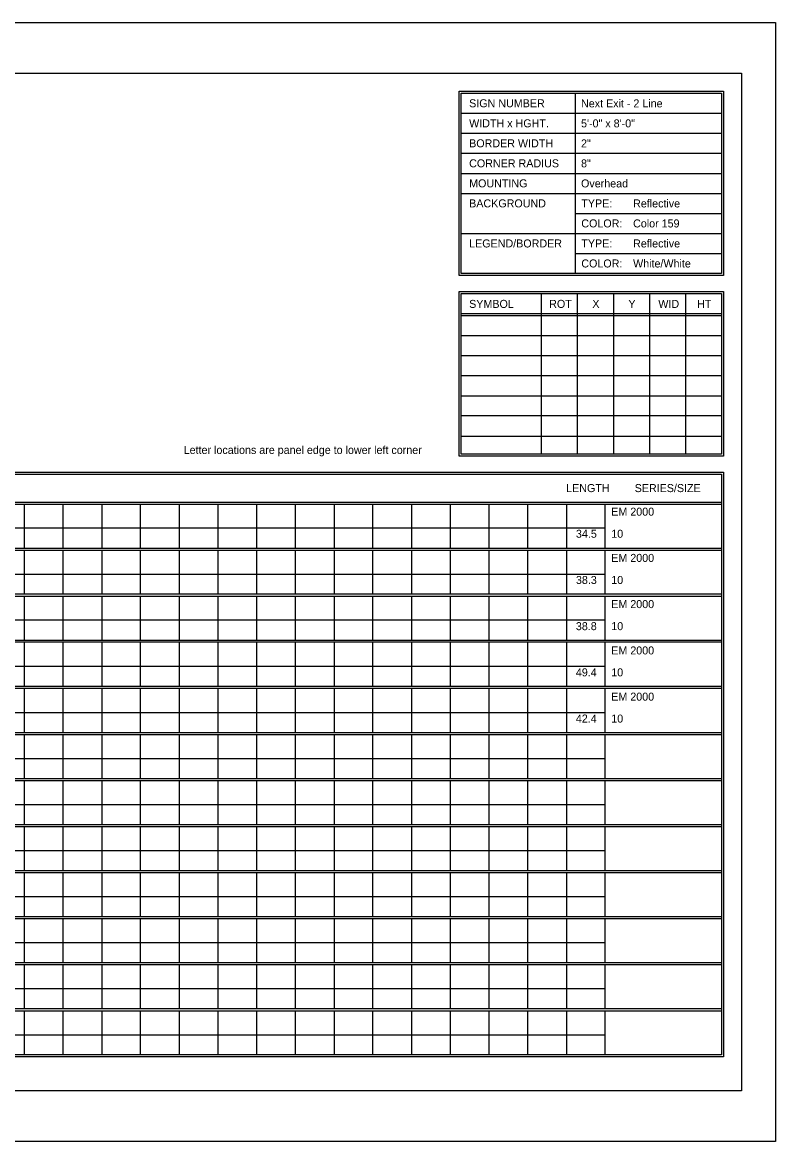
# Model space of a CAD drawing. Extents: x 1806251 to 1809821, y 414895 to 422886.
# Drawn here: x 1809679.34 to 1809684.89, y 415285.97 to 415294.23 of the extents above; entities that cross this region are included whole.
import ezdxf

# ---------------------------------------------------------------- set-up
doc = ezdxf.new("R2010")
doc.units = 0
doc.layers.add('GSSHT', color=7, linetype='Continuous')

msp = doc.modelspace()

# ---------------------------------------------------------------- linework, layer by layer
at = {"layer": 'GSSHT'}
for p, q in [((1809672.1349, 415294.2262), (1809684.8891, 415294.2262)), ((1809684.8891, 415294.2262), (1809684.8891, 415285.9725)), ((1809683.4126, 415293.7035), (1809683.4126, 415292.3747)), ((1809682.571, 415293.5559), (1809684.4905, 415293.5559)), ((1809682.571, 415293.4082), (1809684.4905, 415293.4082)), ((1809682.571, 415293.2606), (1809684.4905, 415293.2606)), ((1809682.571, 415293.1129), (1809684.4905, 415293.1129)), ((1809682.571, 415292.9653), (1809684.4905, 415292.9653)), ((1809683.4126, 415292.8176), (1809684.4905, 415292.8176)), ((1809682.571, 415292.67), (1809684.4905, 415292.67)), ((1809683.4126, 415292.5223), (1809684.4905, 415292.5223)), ((1809683.1616, 415292.227), (1809683.1616, 415291.0428)), ((1809683.4274, 415292.227), (1809683.4274, 415291.0428)), ((1809683.6931, 415292.227), (1809683.6931, 415291.0428)), ((1809683.9589, 415292.227), (1809683.9589, 415291.0428)), ((1809684.2247, 415292.227), (1809684.2247, 415291.0428)), ((1809682.571, 415292.0794), (1809684.4905, 415292.0794)), ((1809682.571, 415292.0646), (1809684.4905, 415292.0646)), ((1809682.571, 415291.9169), (1809684.4905, 415291.9169)), ((1809682.571, 415291.7693), (1809684.4905, 415291.7693)), ((1809682.571, 415291.6216), (1809684.4905, 415291.6216)), ((1809682.571, 415291.471), (1809684.4905, 415291.471)), ((1809682.571, 415291.3263), (1809684.4905, 415291.3263)), ((1809682.571, 415291.1757), (1809684.4905, 415291.1757)), ((1809672.7816, 415290.6885), (1809684.4905, 415290.6885)), ((1809672.7816, 415290.6737), (1809684.4905, 415290.6737)), ((1809679.3492, 415290.6737), (1809679.3492, 415290.3489)), ((1809679.6357, 415290.6737), (1809679.6357, 415290.3489)), ((1809679.9221, 415290.6737), (1809679.9221, 415290.3489)), ((1809680.2056, 415290.6737), (1809680.2056, 415290.3489)), ((1809680.492, 415290.6737), (1809680.492, 415290.3489)), ((1809680.7785, 415290.6737), (1809680.7785, 415290.3489)), ((1809681.062, 415290.6737), (1809681.062, 415290.3489)), ((1809681.3484, 415290.6737), (1809681.3484, 415290.3489)), ((1809681.6349, 415290.6737), (1809681.6349, 415290.3489)), ((1809681.9184, 415290.6737), (1809681.9184, 415290.3489)), ((1809682.2048, 415290.6737), (1809682.2048, 415290.3489)), ((1809682.4913, 415290.6737), (1809682.4913, 415290.3489)), ((1809682.7747, 415290.6737), (1809682.7747, 415290.3489)), ((1809683.0612, 415290.6737), (1809683.0612, 415290.3489)), ((1809683.3476, 415290.6737), (1809683.3476, 415290.3489)), ((1809683.6311, 415290.6737), (1809683.6311, 415290.3489)), ((1809672.7816, 415290.4995), (1809683.6311, 415290.4995)), ((1809672.7816, 415290.3489), (1809684.4905, 415290.3489)), ((1809672.7816, 415290.3341), (1809684.4905, 415290.3341)), ((1809679.3492, 415290.3341), (1809679.3492, 415290.0122)), ((1809679.6357, 415290.3341), (1809679.6357, 415290.0122)), ((1809679.9221, 415290.3341), (1809679.9221, 415290.0122)), ((1809680.2056, 415290.3341), (1809680.2056, 415290.0122)), ((1809680.492, 415290.3341), (1809680.492, 415290.0122)), ((1809680.7785, 415290.3341), (1809680.7785, 415290.0122)), ((1809681.062, 415290.3341), (1809681.062, 415290.0122)), ((1809681.3484, 415290.3341), (1809681.3484, 415290.0122)), ((1809681.6349, 415290.3341), (1809681.6349, 415290.0122)), ((1809681.9184, 415290.3341), (1809681.9184, 415290.0122)), ((1809682.2048, 415290.3341), (1809682.2048, 415290.0122)), ((1809682.4913, 415290.3341), (1809682.4913, 415290.0122)), ((1809682.7747, 415290.3341), (1809682.7747, 415290.0122)), ((1809683.0612, 415290.3341), (1809683.0612, 415290.0122)), ((1809683.3476, 415290.3341), (1809683.3476, 415290.0122)), ((1809683.6311, 415290.3341), (1809683.6311, 415290.0122)), ((1809672.7816, 415290.1569), (1809683.6311, 415290.1569)), ((1809672.7816, 415290.0122), (1809684.4905, 415290.0122)), ((1809672.7816, 415289.9945), (1809684.4905, 415289.9945)), ((1809679.3492, 415289.9945), (1809679.3492, 415289.6697)), ((1809679.6357, 415289.9945), (1809679.6357, 415289.6697)), ((1809679.9221, 415289.9945), (1809679.9221, 415289.6697)), ((1809680.2056, 415289.9945), (1809680.2056, 415289.6697)), ((1809680.492, 415289.9945), (1809680.492, 415289.6697)), ((1809680.7785, 415289.9945), (1809680.7785, 415289.6697)), ((1809681.062, 415289.9945), (1809681.062, 415289.6697)), ((1809681.3484, 415289.9945), (1809681.3484, 415289.6697)), ((1809681.6349, 415289.9945), (1809681.6349, 415289.6697)), ((1809681.9184, 415289.9945), (1809681.9184, 415289.6697)), ((1809682.2048, 415289.9945), (1809682.2048, 415289.6697)), ((1809682.4913, 415289.9945), (1809682.4913, 415289.6697)), ((1809682.7747, 415289.9945), (1809682.7747, 415289.6697)), ((1809683.0612, 415289.9945), (1809683.0612, 415289.6697)), ((1809683.3476, 415289.9945), (1809683.3476, 415289.6697)), ((1809683.6311, 415289.9945), (1809683.6311, 415289.6697)), ((1809672.7816, 415289.8203), (1809683.6311, 415289.8203)), ((1809672.7816, 415289.6697), (1809684.4905, 415289.6697)), ((1809672.7816, 415289.6579), (1809684.4905, 415289.6579)), ((1809679.3492, 415289.6579), (1809679.3492, 415289.3301)), ((1809679.6357, 415289.6579), (1809679.6357, 415289.3301)), ((1809679.9221, 415289.6579), (1809679.9221, 415289.3301)), ((1809680.2056, 415289.6579), (1809680.2056, 415289.3301)), ((1809680.492, 415289.6579), (1809680.492, 415289.3301)), ((1809680.7785, 415289.6579), (1809680.7785, 415289.3301)), ((1809681.062, 415289.6579), (1809681.062, 415289.3301)), ((1809681.3484, 415289.6579), (1809681.3484, 415289.3301)), ((1809681.6349, 415289.6579), (1809681.6349, 415289.3301)), ((1809681.9184, 415289.6579), (1809681.9184, 415289.3301)), ((1809682.2048, 415289.6579), (1809682.2048, 415289.3301)), ((1809682.4913, 415289.6579), (1809682.4913, 415289.3301)), ((1809682.7747, 415289.6579), (1809682.7747, 415289.3301)), ((1809683.0612, 415289.6579), (1809683.0612, 415289.3301)), ((1809683.3476, 415289.6579), (1809683.3476, 415289.3301)), ((1809683.6311, 415289.6579), (1809683.6311, 415289.3301)), ((1809672.7816, 415289.4777), (1809683.6311, 415289.4777)), ((1809672.7816, 415289.3301), (1809684.4905, 415289.3301)), ((1809672.7816, 415289.3153), (1809684.4905, 415289.3153)), ((1809679.3492, 415289.3153), (1809679.3492, 415288.9905)), ((1809679.6357, 415289.3153), (1809679.6357, 415288.9905)), ((1809679.9221, 415289.3153), (1809679.9221, 415288.9905)), ((1809680.2056, 415289.3153), (1809680.2056, 415288.9905)), ((1809680.492, 415289.3153), (1809680.492, 415288.9905)), ((1809680.7785, 415289.3153), (1809680.7785, 415288.9905)), ((1809681.062, 415289.3153), (1809681.062, 415288.9905)), ((1809681.3484, 415289.3153), (1809681.3484, 415288.9905)), ((1809681.6349, 415289.3153), (1809681.6349, 415288.9905)), ((1809681.9184, 415289.3153), (1809681.9184, 415288.9905)), ((1809682.2048, 415289.3153), (1809682.2048, 415288.9905)), ((1809682.4913, 415289.3153), (1809682.4913, 415288.9905)), ((1809682.7747, 415289.3153), (1809682.7747, 415288.9905)), ((1809683.0612, 415289.3153), (1809683.0612, 415288.9905)), ((1809683.3476, 415289.3153), (1809683.3476, 415288.9905)), ((1809683.6311, 415289.3153), (1809683.6311, 415288.9905)), ((1809672.7816, 415289.1381), (1809683.6311, 415289.1381)), ((1809672.7816, 415288.9905), (1809684.4905, 415288.9905)), ((1809672.7816, 415288.9757), (1809684.4905, 415288.9757)), ((1809679.3492, 415288.9757), (1809679.3492, 415288.6509)), ((1809679.6357, 415288.9757), (1809679.6357, 415288.6509)), ((1809679.9221, 415288.9757), (1809679.9221, 415288.6509)), ((1809680.2056, 415288.9757), (1809680.2056, 415288.6509)), ((1809680.492, 415288.9757), (1809680.492, 415288.6509)), ((1809680.7785, 415288.9757), (1809680.7785, 415288.6509)), ((1809681.062, 415288.9757), (1809681.062, 415288.6509)), ((1809681.3484, 415288.9757), (1809681.3484, 415288.6509)), ((1809681.6349, 415288.9757), (1809681.6349, 415288.6509)), ((1809681.9184, 415288.9757), (1809681.9184, 415288.6509)), ((1809682.2048, 415288.9757), (1809682.2048, 415288.6509)), ((1809682.4913, 415288.9757), (1809682.4913, 415288.6509)), ((1809682.7747, 415288.9757), (1809682.7747, 415288.6509)), ((1809683.0612, 415288.9757), (1809683.0612, 415288.6509)), ((1809683.3476, 415288.9757), (1809683.3476, 415288.6509)), ((1809683.6311, 415288.9757), (1809683.6311, 415288.6509)), ((1809672.7816, 415288.7985), (1809683.6311, 415288.7985)), ((1809672.7816, 415288.6509), (1809684.4905, 415288.6509)), ((1809672.7816, 415288.6361), (1809684.4905, 415288.6361)), ((1809679.3492, 415288.6361), (1809679.3492, 415288.3113)), ((1809679.6357, 415288.6361), (1809679.6357, 415288.3113)), ((1809679.9221, 415288.6361), (1809679.9221, 415288.3113)), ((1809680.2056, 415288.6361), (1809680.2056, 415288.3113)), ((1809680.492, 415288.6361), (1809680.492, 415288.3113)), ((1809680.7785, 415288.6361), (1809680.7785, 415288.3113)), ((1809681.062, 415288.6361), (1809681.062, 415288.3113)), ((1809681.3484, 415288.6361), (1809681.3484, 415288.3113)), ((1809681.6349, 415288.6361), (1809681.6349, 415288.3113)), ((1809681.9184, 415288.6361), (1809681.9184, 415288.3113)), ((1809682.2048, 415288.6361), (1809682.2048, 415288.3113)), ((1809682.4913, 415288.6361), (1809682.4913, 415288.3113)), ((1809682.7747, 415288.6361), (1809682.7747, 415288.3113)), ((1809683.0612, 415288.6361), (1809683.0612, 415288.3113)), ((1809683.3476, 415288.6361), (1809683.3476, 415288.3113)), ((1809683.6311, 415288.6361), (1809683.6311, 415288.3113)), ((1809672.7816, 415288.4589), (1809683.6311, 415288.4589)), ((1809672.7816, 415288.3113), (1809684.4905, 415288.3113)), ((1809672.7816, 415288.2965), (1809684.4905, 415288.2965)), ((1809679.3492, 415288.2965), (1809679.3492, 415287.9717)), ((1809679.6357, 415288.2965), (1809679.6357, 415287.9717)), ((1809679.9221, 415288.2965), (1809679.9221, 415287.9717)), ((1809680.2056, 415288.2965), (1809680.2056, 415287.9717)), ((1809680.492, 415288.2965), (1809680.492, 415287.9717)), ((1809680.7785, 415288.2965), (1809680.7785, 415287.9717)), ((1809681.062, 415288.2965), (1809681.062, 415287.9717)), ((1809681.3484, 415288.2965), (1809681.3484, 415287.9717)), ((1809681.6349, 415288.2965), (1809681.6349, 415287.9717)), ((1809681.9184, 415288.2965), (1809681.9184, 415287.9717)), ((1809682.2048, 415288.2965), (1809682.2048, 415287.9717)), ((1809682.4913, 415288.2965), (1809682.4913, 415287.9717)), ((1809682.7747, 415288.2965), (1809682.7747, 415287.9717)), ((1809683.0612, 415288.2965), (1809683.0612, 415287.9717)), ((1809683.3476, 415288.2965), (1809683.3476, 415287.9717)), ((1809683.6311, 415288.2965), (1809683.6311, 415287.9717)), ((1809672.7816, 415288.1193), (1809683.6311, 415288.1193)), ((1809672.7816, 415287.9717), (1809684.4905, 415287.9717)), ((1809672.7816, 415287.9569), (1809684.4905, 415287.9569)), ((1809679.3492, 415287.9569), (1809679.3492, 415287.6321)), ((1809679.6357, 415287.9569), (1809679.6357, 415287.6321)), ((1809679.9221, 415287.9569), (1809679.9221, 415287.6321)), ((1809680.2056, 415287.9569), (1809680.2056, 415287.6321)), ((1809680.492, 415287.9569), (1809680.492, 415287.6321)), ((1809680.7785, 415287.9569), (1809680.7785, 415287.6321)), ((1809681.062, 415287.9569), (1809681.062, 415287.6321)), ((1809681.3484, 415287.9569), (1809681.3484, 415287.6321)), ((1809681.6349, 415287.9569), (1809681.6349, 415287.6321)), ((1809681.9184, 415287.9569), (1809681.9184, 415287.6321)), ((1809682.2048, 415287.9569), (1809682.2048, 415287.6321)), ((1809682.4913, 415287.9569), (1809682.4913, 415287.6321)), ((1809682.7747, 415287.9569), (1809682.7747, 415287.6321)), ((1809683.0612, 415287.9569), (1809683.0612, 415287.6321)), ((1809683.3476, 415287.9569), (1809683.3476, 415287.6321)), ((1809683.6311, 415287.9569), (1809683.6311, 415287.6321)), ((1809672.7816, 415287.7797), (1809683.6311, 415287.7797)), ((1809672.7816, 415287.6321), (1809684.4905, 415287.6321)), ((1809672.7816, 415287.6173), (1809684.4905, 415287.6173)), ((1809679.3492, 415287.6173), (1809679.3492, 415287.2925)), ((1809679.6357, 415287.6173), (1809679.6357, 415287.2925)), ((1809679.9221, 415287.6173), (1809679.9221, 415287.2925)), ((1809680.2056, 415287.6173), (1809680.2056, 415287.2925)), ((1809680.492, 415287.6173), (1809680.492, 415287.2925)), ((1809680.7785, 415287.6173), (1809680.7785, 415287.2925)), ((1809681.062, 415287.6173), (1809681.062, 415287.2925)), ((1809681.3484, 415287.6173), (1809681.3484, 415287.2925)), ((1809681.6349, 415287.6173), (1809681.6349, 415287.2925)), ((1809681.9184, 415287.6173), (1809681.9184, 415287.2925)), ((1809682.2048, 415287.6173), (1809682.2048, 415287.2925)), ((1809682.4913, 415287.6173), (1809682.4913, 415287.2925)), ((1809682.7747, 415287.6173), (1809682.7747, 415287.2925)), ((1809683.0612, 415287.6173), (1809683.0612, 415287.2925)), ((1809683.3476, 415287.6173), (1809683.3476, 415287.2925)), ((1809683.6311, 415287.6173), (1809683.6311, 415287.2925)), ((1809672.7816, 415287.4401), (1809683.6311, 415287.4401)), ((1809672.7816, 415287.2925), (1809684.4905, 415287.2925)), ((1809672.7816, 415287.2777), (1809684.4905, 415287.2777)), ((1809679.3492, 415287.2777), (1809679.3492, 415286.9529)), ((1809679.6357, 415287.2777), (1809679.6357, 415286.9529)), ((1809679.9221, 415287.2777), (1809679.9221, 415286.9529)), ((1809680.2056, 415287.2777), (1809680.2056, 415286.9529)), ((1809680.492, 415287.2777), (1809680.492, 415286.9529)), ((1809680.7785, 415287.2777), (1809680.7785, 415286.9529)), ((1809681.062, 415287.2777), (1809681.062, 415286.9529)), ((1809681.3484, 415287.2777), (1809681.3484, 415286.9529)), ((1809681.6349, 415287.2777), (1809681.6349, 415286.9529)), ((1809681.9184, 415287.2777), (1809681.9184, 415286.9529)), ((1809682.2048, 415287.2777), (1809682.2048, 415286.9529)), ((1809682.4913, 415287.2777), (1809682.4913, 415286.9529)), ((1809682.7747, 415287.2777), (1809682.7747, 415286.9529)), ((1809683.0612, 415287.2777), (1809683.0612, 415286.9529)), ((1809683.3476, 415287.2777), (1809683.3476, 415286.9529)), ((1809683.6311, 415287.2777), (1809683.6311, 415286.9529)), ((1809672.7816, 415287.1005), (1809683.6311, 415287.1005)), ((1809672.7816, 415286.9529), (1809684.4905, 415286.9529)), ((1809672.7816, 415286.9381), (1809684.4905, 415286.9381)), ((1809679.3492, 415286.9381), (1809679.3492, 415286.6133)), ((1809679.6357, 415286.9381), (1809679.6357, 415286.6133)), ((1809679.9221, 415286.9381), (1809679.9221, 415286.6133)), ((1809680.2056, 415286.9381), (1809680.2056, 415286.6133)), ((1809680.492, 415286.9381), (1809680.492, 415286.6133)), ((1809680.7785, 415286.9381), (1809680.7785, 415286.6133)), ((1809681.062, 415286.9381), (1809681.062, 415286.6133)), ((1809681.3484, 415286.9381), (1809681.3484, 415286.6133)), ((1809681.6349, 415286.9381), (1809681.6349, 415286.6133)), ((1809681.9184, 415286.9381), (1809681.9184, 415286.6133)), ((1809682.2048, 415286.9381), (1809682.2048, 415286.6133)), ((1809682.4913, 415286.9381), (1809682.4913, 415286.6133)), ((1809682.7747, 415286.9381), (1809682.7747, 415286.6133)), ((1809683.0612, 415286.9381), (1809683.0612, 415286.6133)), ((1809683.3476, 415286.9381), (1809683.3476, 415286.6133)), ((1809683.6311, 415286.9381), (1809683.6311, 415286.6133)), ((1809672.7816, 415286.7609), (1809683.6311, 415286.7609)), ((1809684.8891, 415285.9725), (1809672.1349, 415285.9725))]:
    msp.add_line(p, q, dxfattribs=at)
for points in [[(1809672.634, 415293.8512), (1809684.6381, 415293.8512), (1809684.6381, 415286.3475), (1809672.634, 415286.3475)], [(1809682.5562, 415293.7183), (1809684.5052, 415293.7183), (1809684.5052, 415292.3599), (1809682.5562, 415292.3599)], [(1809682.571, 415293.7035), (1809684.4905, 415293.7035), (1809684.4905, 415292.3747), (1809682.571, 415292.3747)], [(1809682.5562, 415292.2418), (1809684.5052, 415292.2418), (1809684.5052, 415291.0281), (1809682.5562, 415291.0281)], [(1809682.571, 415292.227), (1809684.4905, 415292.227), (1809684.4905, 415291.0428), (1809682.571, 415291.0428)], [(1809672.7669, 415290.91), (1809684.5052, 415290.91), (1809684.5052, 415286.5985), (1809672.7669, 415286.5985)], [(1809672.7816, 415290.8952), (1809684.4905, 415290.8952), (1809684.4905, 415286.6133), (1809672.7816, 415286.6133)]]:
    msp.add_lwpolyline(points, close=True, dxfattribs=at)

# ---------------------------------------------------------------- texts
for s, height, p in [('SIGN NUMBER', 0.059055, (1809682.63, 415293.6002)), ('Next Exit - 2 Line', 0.059025, (1809683.4549, 415293.5994)), ('WIDTH x HGHT.', 0.059055, (1809682.63, 415293.4525)), ('5\'-0" x 8\'-0"', 0.059025, (1809683.4549, 415293.4519)), ('BORDER WIDTH', 0.059055, (1809682.63, 415293.3049)), ('2"', 0.05903, (1809683.4549, 415293.3043)), ('CORNER RADIUS', 0.059055, (1809682.63, 415293.1572)), ('8"', 0.05903, (1809683.4549, 415293.1568)), ('MOUNTING', 0.05906, (1809682.63, 415293.0096)), ('Overhead', 0.05903, (1809683.4549, 415293.0092)), ('BACKGROUND', 0.05906, (1809682.63, 415292.8619)), ('TYPE:', 0.05906, (1809683.4569, 415292.8619)), ('Reflective', 0.05903, (1809683.8386, 415292.8616)), ('COLOR:', 0.05906, (1809683.4569, 415292.7143)), ('Color 159', 0.05903, (1809683.8386, 415292.7141)), ('LEGEND/BORDER', 0.059055, (1809682.63, 415292.5666)), ('TYPE:', 0.05906, (1809683.4569, 415292.5666)), ('Reflective', 0.05903, (1809683.8386, 415292.5665)), ('COLOR:', 0.05906, (1809683.4569, 415292.419)), ('White/White', 0.059025, (1809683.8386, 415292.4189)), ('SYMBOL', 0.05906, (1809682.63, 415292.1207)), ('ROT', 0.05906, (1809683.22, 415292.1207)), ('X', 0.0591, (1809683.538, 415292.1207)), ('Y', 0.0591, (1809683.8041, 415292.1207)), ('WID', 0.05906, (1809684.0246, 415292.1207)), ('HT', 0.05906, (1809684.3102, 415292.1207)), ('Letter locations are panel edge to lower left corner', 0.059025, (1809680.5257, 415291.0437)), ('LENGTH', 0.05906, (1809683.345, 415290.7623)), ('SERIES/SIZE', 0.059061, (1809683.8502, 415290.7623)), ('EM 2000', 0.05903, (1809683.6777, 415290.5883)), ('34.5', 0.05903, (1809683.4173, 415290.4257)), ('10', 0.05903, (1809683.6777, 415290.4257)), ('EM 2000', 0.05903, (1809683.6777, 415290.2476)), ('38.3', 0.05903, (1809683.4173, 415290.0849)), ('10', 0.05903, (1809683.6777, 415290.0849)), ('EM 2000', 0.05903, (1809683.6777, 415289.9068)), ('38.8', 0.05903, (1809683.4168, 415289.7442)), ('10', 0.05903, (1809683.6777, 415289.7442)), ('EM 2000', 0.05903, (1809683.6777, 415289.5651)), ('49.4', 0.05903, (1809683.4168, 415289.4035)), ('10', 0.05903, (1809683.6777, 415289.4035)), ('EM 2000', 0.05903, (1809683.6777, 415289.2244)), ('42.4', 0.05903, (1809683.4168, 415289.0627)), ('10', 0.05903, (1809683.6777, 415289.0627))]:
    msp.add_text(s, height=height, dxfattribs=at).set_placement(p)

doc.saveas('drawing.dxf')
